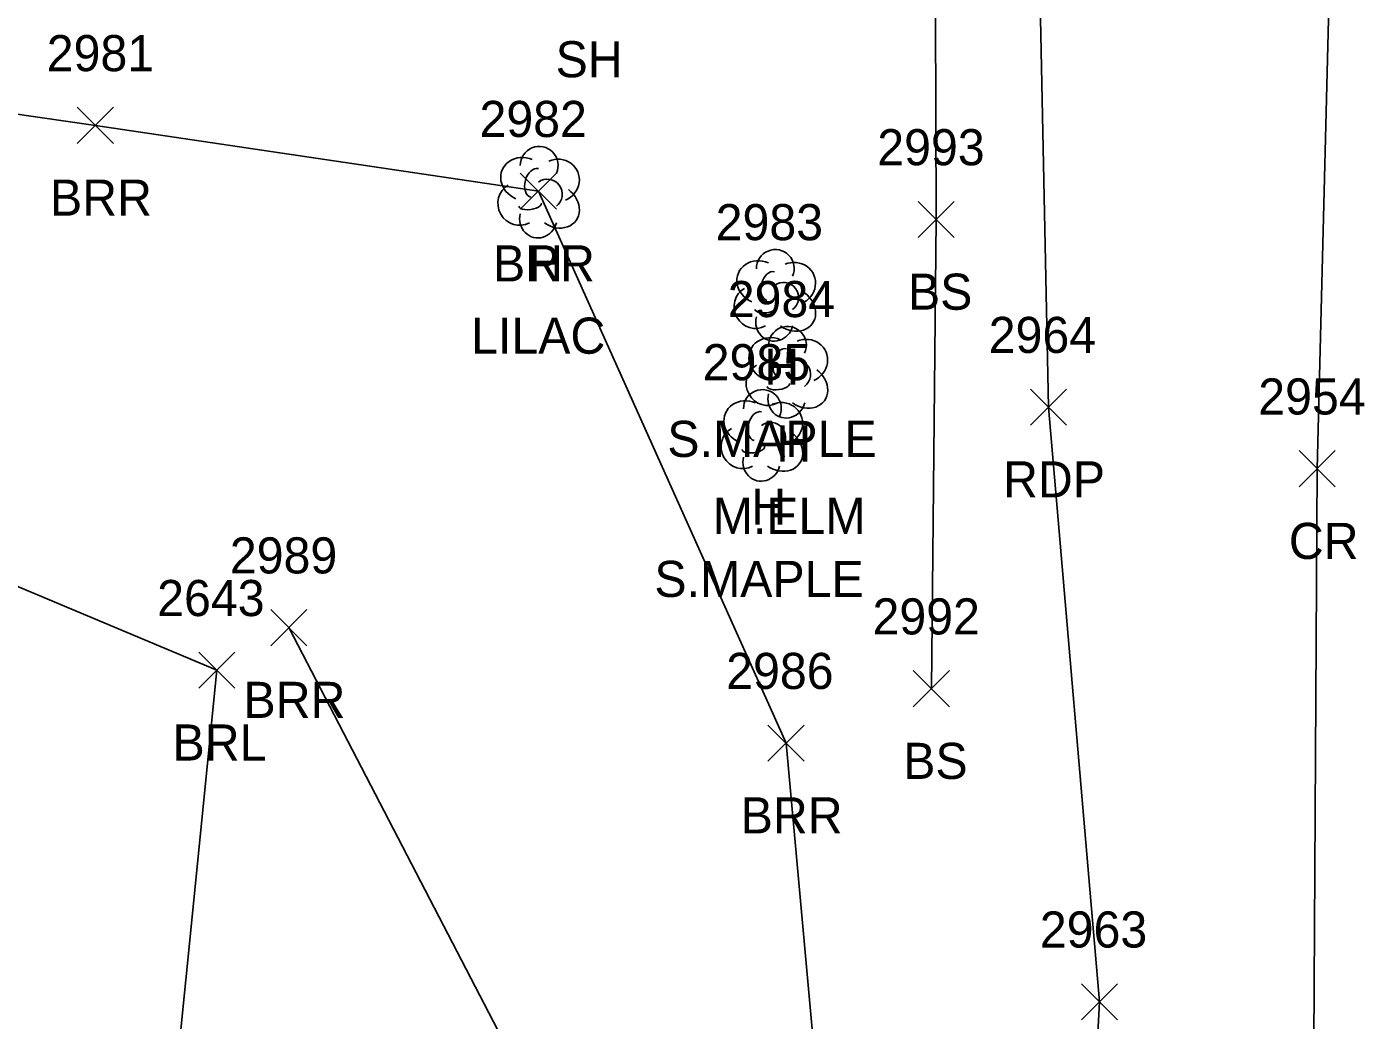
# Model space of a CAD drawing. Extents: x 1609623 to 1616187, y 756677 to 762826.
# Drawn here: x 1610537.9 to 1610612, y 762108.6 to 762163.7 of the extents above; entities that cross this region are included whole.
import ezdxf

# ---------------------------------------------------------------- set-up
doc = ezdxf.new("R2010")
doc.units = 0
for name, color, linetype in [('L_A', 7, 'Continuous'), ('L_C', 7, 'Continuous'), ('L_I', 7, 'Continuous'), ('L_TIC', 7, 'Continuous'), ('LABL', 7, 'Continuous'), ('LELB', 7, 'Continuous'), ('LTD', 7, 'Continuous'), ('P_A', 7, 'Continuous'), ('P_I', 7, 'Continuous'), ('P_TIC', 7, 'Continuous'), ('PET', 7, 'Continuous'), ('PRC', 7, 'Continuous')]:
    doc.layers.add(name, color=color, linetype=linetype)

msp = doc.modelspace()

# ---------------------------------------------------------------- linework, layer by layer
at = {"layer": 'L_TIC'}
for points in [[(1610540.711, 762157.202), (1610542.711, 762159.202)], [(1610542.711, 762157.202), (1610540.711, 762159.202)], [(1610565.248, 762153.558), (1610567.248, 762155.558)], [(1610567.248, 762153.558), (1610565.248, 762155.558)], [(1610587.281, 762151.993), (1610589.281, 762153.993)], [(1610589.281, 762151.993), (1610587.281, 762153.993)], [(1610551.428, 762129.39), (1610553.428, 762131.39)], [(1610553.428, 762129.39), (1610551.428, 762131.39)], [(1610547.442, 762127.029), (1610549.442, 762129.029)], [(1610549.442, 762127.029), (1610547.442, 762129.029)], [(1610587.017, 762126.012), (1610589.017, 762128.012)], [(1610589.017, 762126.012), (1610587.017, 762128.012)], [(1610578.966, 762122.993), (1610580.966, 762124.993)], [(1610580.966, 762122.993), (1610578.966, 762124.993)]]:
    msp.add_lwpolyline(points, dxfattribs=at)
at = {"layer": 'LABL'}
for points in [[(1610516.149, 762161.881), (1610541.711, 762158.202), (1610566.248, 762154.558), (1610579.966, 762123.993), (1610582.029, 762101.448), (1610567.789, 762100.812), (1610552.428, 762130.39)], [(1610470.363, 762115.52), (1610475.229, 762088.986), (1610479.687, 762062.387), (1610486.022, 762049.51), (1610500.718, 762036.949), (1610516.407, 762053.543), (1610531.563, 762075.461), (1610545.003, 762093.74), (1610548.442, 762128.029), (1610522.892, 762138.758), (1610498.156, 762145.449)]]:
    msp.add_lwpolyline(points, dxfattribs=at)
at = {"layer": 'LELB'}
msp.add_lwpolyline([(1610588.017, 762127.012), (1610588.281, 762152.993), (1610588.202, 762176.086), (1610587.033, 762191.967)], dxfattribs=at)
at = {"layer": 'LTD'}
for p, q in [((1610566.248, 762154.558), (1610566.248, 762154.558)), ((1610566.248, 762154.558), (1610566.248, 762154.558)), ((1610579.329, 762148.843), (1610579.329, 762148.843)), ((1610579.329, 762148.843), (1610579.329, 762148.843)), ((1610579.999, 762144.584), (1610579.999, 762144.584)), ((1610579.999, 762144.584), (1610579.999, 762144.584)), ((1610578.612, 762141.088), (1610578.612, 762141.088)), ((1610578.612, 762141.088), (1610578.612, 762141.088))]:
    msp.add_line(p, q, dxfattribs=at)
for centre in [(1610566.295, 762155.992), (1610579.376, 762150.277), (1610580.046, 762146.018), (1610578.659, 762142.522)]:
    msp.add_arc(centre, 1.047, 335.52715, 180.95627, dxfattribs=at)
for centre, major_axis, ratio, start_param, end_param in [((1610565.456, 762155.225), (1.21, -0.512), 0.895232, 1.570796, 4.712389), ((1610567.29, 762155.142), (-1.141, -0.483), 0.949671, 1.570796, 4.712389), ((1610566.04, 762155.017), (-0.208, -0.792), 0.645439, 3.141593, 6.283185), ((1610566.748, 762154.392), (-0.5, 0.667), 0.989748, 3.141593, 6.283185), ((1610565.165, 762153.85), (0.584, -1.042), 0.959034, 3.141593, 6.283185), ((1610567.248, 762153.725), (-1.09, 0.792), 0.841452, 1.570796, 4.712389), ((1610565.79, 762153.808), (-0.625, -0.083), 0.423636, 0, 3.141593), ((1610566.248, 762153.058), (0.265, 1.061), 0.942809, 1.570796, 4.712389), ((1610578.537, 762149.51), (1.21, -0.512), 0.895232, 1.570796, 4.712389), ((1610579.121, 762149.301), (-0.208, -0.792), 0.645439, 3.141593, 6.283185), ((1610580.371, 762149.427), (-1.141, -0.483), 0.949671, 1.570796, 4.712389), ((1610579.829, 762148.677), (-0.5, 0.667), 0.989748, 3.141593, 6.283185), ((1610578.246, 762148.135), (0.584, -1.042), 0.959034, 3.141593, 6.283185), ((1610580.329, 762148.01), (-1.09, 0.792), 0.841452, 1.570796, 4.712389), ((1610578.871, 762148.093), (-0.625, -0.083), 0.423636, 0, 3.141593), ((1610579.329, 762147.343), (0.265, 1.061), 0.942809, 1.570796, 4.712389), ((1610579.208, 762145.25), (1.21, -0.512), 0.895232, 1.570796, 4.712389), ((1610581.041, 762145.167), (-1.141, -0.483), 0.949671, 1.570796, 4.712389), ((1610579.791, 762145.042), (-0.208, -0.792), 0.645439, 3.141593, 6.283185), ((1610578.916, 762143.875), (0.584, -1.042), 0.959034, 3.141593, 6.283185), ((1610580.499, 762144.417), (-0.5, 0.667), 0.989748, 3.141593, 6.283185), ((1610580.999, 762143.75), (-1.09, 0.792), 0.841452, 1.570796, 4.712389), ((1610579.541, 762143.834), (-0.625, -0.083), 0.423636, 0, 3.141593), ((1610577.82, 762141.755), (1.21, -0.512), 0.895232, 1.570796, 4.712389), ((1610580, 762143.084), (0.265, 1.061), 0.942809, 1.570796, 4.712389), ((1610579.654, 762141.672), (-1.141, -0.483), 0.949671, 1.570796, 4.712389), ((1610578.404, 762141.547), (-0.208, -0.792), 0.645439, 3.141593, 6.283185), ((1610577.529, 762140.38), (0.584, -1.042), 0.959034, 3.141593, 6.283185), ((1610579.112, 762140.922), (-0.5, 0.667), 0.989748, 3.141593, 6.283185), ((1610579.612, 762140.255), (-1.09, 0.792), 0.841452, 1.570796, 4.712389), ((1610578.154, 762140.338), (-0.625, -0.083), 0.423636, 0, 3.141593), ((1610578.612, 762139.588), (0.265, 1.061), 0.942809, 1.570796, 4.712389)]:
    msp.add_ellipse(centre, major_axis=major_axis, ratio=ratio, start_param=start_param, end_param=end_param, dxfattribs=at)
at = {"layer": 'P_TIC'}
for points in [[(1610593.5, 762141.599), (1610595.5, 762143.599)], [(1610595.5, 762141.599), (1610593.5, 762143.599)], [(1610608.383, 762138.192), (1610610.383, 762140.192)], [(1610610.383, 762138.192), (1610608.383, 762140.192)], [(1610596.332, 762108.675), (1610598.332, 762110.675)], [(1610598.332, 762108.675), (1610596.332, 762110.675)]]:
    msp.add_lwpolyline(points, dxfattribs=at)
at = {"layer": 'PET'}
msp.add_lwpolyline([(1610585.692, 762059.184), (1610595.53, 762075.623), (1610597.332, 762109.675), (1610594.5, 762142.599), (1610593.846, 762174.883), (1610595.221, 762197.229)], dxfattribs=at)
at = {"layer": 'PRC'}
msp.add_lwpolyline([(1610610.25, 762173.6), (1610609.383, 762139.192), (1610609.124, 762094.71), (1610608.211, 762046.285), (1610607.395, 761995.029), (1610607.457, 761942.783), (1610607.989, 761912.156), (1610611.007, 761877.324)], dxfattribs=at)

# ---------------------------------------------------------------- texts
at = {"layer": 'L_A'}
for s, p in [('SH', (1610567.205, 762160.864)), ('BRR', (1610539.199, 762153.202)), ('BRR', (1610563.736, 762149.558)), ('H', (1610565.681, 762149.558)), ('BS', (1610586.722, 762147.993)), ('H', (1610578.762, 762143.843)), ('H', (1610579.432, 762139.584)), ('H', (1610578.045, 762136.088)), ('BRR', (1610549.916, 762125.39)), ('BRL', (1610545.986, 762123.029)), ('BS', (1610586.458, 762122.012)), ('BRR', (1610577.455, 762118.993))]:
    msp.add_text(s, height=2, dxfattribs=at).set_placement(p)
at = {"layer": 'L_C'}
for s, p in [('LILAC', (1610562.524, 762145.558)), ('S.MAPLE', (1610573.392, 762139.843)), ('M.ELM', (1610575.905, 762135.584)), ('S.MAPLE', (1610572.675, 762132.088))]:
    msp.add_text(s, height=2, dxfattribs=at).set_placement(p)
at = {"layer": 'L_I'}
for s, p in [('2981', (1610539.018, 762161.202)), ('2982', (1610562.988, 762157.558)), ('2982', (1610562.988, 762157.558)), ('2993', (1610585.021, 762155.993)), ('2983', (1610576.069, 762151.843)), ('2984', (1610576.739, 762147.584)), ('2985', (1610575.352, 762144.088)), ('2989', (1610549.16, 762133.39)), ('2643', (1610545.135, 762131.029)), ('2992', (1610584.757, 762130.012)), ('2986', (1610576.652, 762126.993))]:
    msp.add_text(s, height=2, dxfattribs=at).set_placement(p)
at = {"layer": 'P_A'}
for s, p in [('RDP', (1610591.988, 762137.599)), ('CR', (1610607.817, 762134.192))]:
    msp.add_text(s, height=2, dxfattribs=at).set_placement(p)
at = {"layer": 'P_I'}
for s, p in [('2964', (1610591.193, 762145.599)), ('2954', (1610606.124, 762142.192)), ('2963', (1610594.025, 762112.675))]:
    msp.add_text(s, height=2, dxfattribs=at).set_placement(p)

doc.saveas('drawing.dxf')
